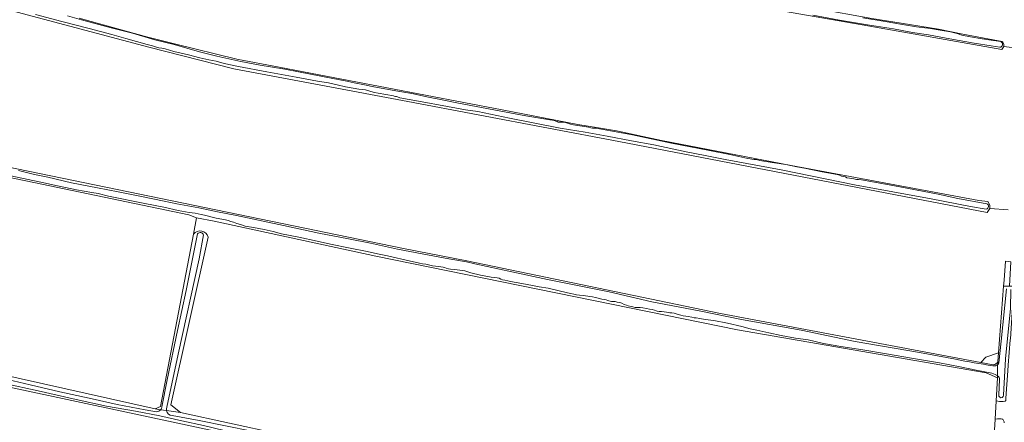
# Model space of a CAD drawing. Header units: metres. Extents: x 149984 to 156489, y 469398 to 478068.
# Tile 741 of 854: x 155136 to 155422, y 472993 to 473110. Entities that reach past the tile are written whole.
import ezdxf

# ---------------------------------------------------------------- set-up
doc = ezdxf.new("R2010")
doc.units = ezdxf.units.M
doc.header["$LTSCALE"] = 0.75
for name, color, linetype, lineweight in [('B-WE-GR-GRAS-GV', 252, 'Continuous', 13), ('B-WE-OG-TERREIN_OEVER-GV', 252, 'Continuous', 18), ('B-WE-OG-WATER_SLOOT-GV', 252, 'Continuous', 18), ('B-WE-OG-WEG-GV', 252, 'Continuous', 18)]:
    doc.layers.add(name, color=color, linetype=linetype, lineweight=lineweight)

msp = doc.modelspace()

# ---------------------------------------------------------------- linework, layer by layer
at = {"layer": 'B-WE-GR-GRAS-GV', "flags": 128}
for points in [[(155421.813, 473103.618), (155422.019, 473102.95), (155422.035, 473102.347), (155426.036, 473101.887), (155426.038, 473102.852), (155427.624, 473103.777), (155427.859, 473107.467), (155428.163, 473112.216), (155430.398, 473147.241), (155429.583, 473149.458), (155425.244, 473150.284), (155424.884, 473148.887), (155370.288, 473158.602), (155340.838, 473162.781), (155258.023, 473174.555), (155216.506, 473181.976), (155214.751, 473182.429), (155177.589, 473192.018), (155097.421, 473215.962)], [(155173.166, 473102.182), (155067.135, 473130.407), (155008.445, 473146.335), (155008.494, 473148.037), (155001.53, 473149.815), (155001.022, 473148.349), (154998.126, 473120.483), (154997.951, 473118.863)], [(155426.036, 473101.887), (155422.035, 473102.347), (155421.483, 473101.523), (155380.79, 473108.674), (155304.325, 473122.035)], [(154997.528, 473118.522), (154996.725, 473109.526), (154996.189, 473103.53), (154997.394, 473103.149), (154997.496, 473102.26), (154997.553, 473101.772), (155003.003, 473100.158), (155003.119, 473100.548), (155003.215, 473100.873), (155003.619, 473101.183), (155046.862, 473087.524), (155076.858, 473078.888), (155125.243, 473068.672), (155247.272, 473043.598), (155265.751, 473039.95), (155339.595, 473024.632), (155415.331, 473010.376), (155416.787, 473011.966), (155420.529, 473013.183), (155421.999, 473032.663), (155422.13, 473034.4), (155422.546, 473039.904)], [(155152.902, 473110.591), (155166.128, 473106.943), (155172.893, 473105.086), (155180.632, 473103.117), (155198.768, 473098.683), (155200.836, 473098.299), (155209.075, 473096.767), (155276.015, 473083.935), (155298.024, 473079.696), (155304.025, 473078.655), (155309.262, 473077.811), (155322.377, 473075.005), (155360.163, 473067.727), (155414.8, 473057.541), (155417.446, 473057.247), (155418.004, 473056.178), (155418.03, 473055.199), (155423.317, 473054.837)], [(155383.639, 473110.544), (155392.162, 473109.155), (155403.054, 473107.407), (155410.106, 473105.966), (155416.327, 473104.804), (155421.615, 473103.869)], [(155423.317, 473054.837), (155418.03, 473055.199), (155417.196, 473054.056), (155309.992, 473074.693), (155248.575, 473086.333), (155197.931, 473095.867), (155173.166, 473102.182)], [(155122.841, 473008.543), (155174.964, 472996.901), (155176.551, 472997.563), (155186.113, 473047.792), (155187.002, 473052.464), (155184.753, 473053.39), (155139.642, 473062.782), (155103.129, 473070.323)], [(155190.442, 473046.907), (155179.594, 472998.092), (155182.372, 472995.843), (155239.39, 472983.407), (155321.543, 472966.871), (155415.073, 472949.012), (155416.793, 472950.334), (155419.49, 472993.912), (155419.819, 472999.223), (155420.232, 473005.897), (155416.925, 473007.352), (155344.562, 473019.92), (155239.257, 473041.351), (155192.161, 473051.538), (155187.002, 473052.464), (155186.113, 473047.792)], [(155265.963, 472918.976), (155267.171, 472924.802), (155276.034, 472972.295), (155270.346, 472973.75), (155202.48, 472988.302), (155115.697, 473006.823), (155081.185, 473014.227)], [(155420.337, 473010.645), (155420.529, 473013.183), (155416.787, 473011.966), (155415.331, 473010.376), (155418.978, 473009.689)]]:
    msp.add_lwpolyline(points, dxfattribs=at)
at = {"layer": 'B-WE-GR-GRAS-GV'}
for points in [[(155421.615, 473103.869, -0.050781), (155421.813, 473103.618)], [(155186.113, 473047.792, -0.6002642), (155190.442, 473046.907)], [(155418.978, 473009.689, 0.2173836), (155420.337, 473010.645)]]:
    msp.add_lwpolyline(points, format="xyb", dxfattribs=at)
at = {"layer": 'B-WE-OG-TERREIN_OEVER-GV', "flags": 128}
for points in [[(155014.497, 473197.23), (155014.397, 473195.855), (155014.392, 473195.786), (155014.286, 473194.332), (155063.422, 473180.376), (155185.924, 473145.319), (155212.129, 473137.974), (155247.44, 473132.089), (155304.325, 473122.035), (155380.79, 473108.674), (155421.483, 473101.523), (155422.035, 473102.347), (155422.019, 473102.95), (155421.813, 473103.618)], [(155421.615, 473103.869), (155416.327, 473104.804), (155410.106, 473105.966), (155403.054, 473107.407), (155392.162, 473109.155), (155383.639, 473110.544), (155335.015, 473119.366), (155226.655, 473138.196), (155223.408, 473139.109), (155222.272, 473139.287), (155218.35, 473139.639), (155214.136, 473140.371), (155206.255, 473142.38), (155205.106, 473142.673), (155168.03, 473153.054), (155060.247, 473184.212), (155014.497, 473197.23)], [(155067.135, 473130.407), (155173.166, 473102.182), (155197.931, 473095.867), (155248.575, 473086.333), (155309.992, 473074.693), (155417.196, 473054.056), (155418.03, 473055.199), (155418.004, 473056.178), (155417.446, 473057.247), (155414.8, 473057.541), (155360.163, 473067.727), (155322.377, 473075.005), (155309.262, 473077.811), (155304.025, 473078.655), (155298.024, 473079.696), (155276.015, 473083.935), (155209.075, 473096.767), (155200.836, 473098.299), (155198.768, 473098.683), (155180.632, 473103.117), (155172.893, 473105.086), (155166.128, 473106.943), (155152.902, 473110.591)], [(155412.358, 473055.832), (155400.86, 473058.06), (155378.585, 473062.132), (155357.229, 473066.474), (155340.898, 473069.496), (155335.116, 473070.637), (155329.541, 473071.745), (155320.209, 473073.736), (155313.701, 473074.964), (155306.552, 473076.316), (155300.136, 473077.429), (155292.872, 473078.651), (155285.475, 473080.059), (155278.148, 473081.466), (155268.94, 473083.473), (155265.294, 473083.948), (155260.06, 473084.929), (155251.653, 473086.425), (155246.23, 473087.477), (155245.579, 473087.688), (155245.238, 473087.772), (155245.005, 473087.833), (155244.587, 473087.95), (155244.359, 473087.978), (155239.961, 473088.779), (155238.827, 473089.015), (155237.814, 473089.272), (155236.188, 473089.734), (155234.251, 473089.997), (155230.405, 473090.625), (155227.976, 473091.179), (155225.492, 473091.75), (155222.238, 473092.326), (155215.995, 473093.46), (155207.475, 473095), (155199.292, 473096.513), (155195.084, 473097.4), (155192.716, 473098.089), (155190.574, 473098.538), (155187.976, 473099.121), (155184.707, 473099.908), (155180.467, 473100.942), (155177.86, 473101.665), (155176.96, 473101.84), (155176.038, 473102.02), (155175.138, 473102.287), (155174.195, 473102.565), (155172.699, 473102.998), (155166.46, 473104.708), (155162.395, 473105.876), (155155.766, 473107.653), (155147.845, 473109.656), (155140.159, 473111.707)], [(155149.488, 473111.31), (155153.521, 473110.148), (155162.155, 473107.831), (155168.398, 473106.212), (155174.903, 473104.351), (155180.534, 473102.925), (155187.926, 473100.863), (155192.933, 473099.603), (155199.945, 473098.053), (155205.572, 473096.892), (155212.764, 473095.777), (155216.737, 473095.005), (155223.24, 473093.739), (155226.669, 473093.097), (155230.31, 473092.413), (155232.96, 473091.816), (155235.937, 473091.217), (155238.175, 473090.749), (155245.102, 473089.458), (155249.717, 473088.693), (155254.537, 473087.612), (155258.035, 473086.986), (155263.272, 473085.902), (155275.1, 473083.649), (155282.914, 473082.163), (155289.9, 473081.061), (155290.621, 473080.918), (155291.154, 473080.829), (155291.674, 473080.642), (155291.983, 473080.514), (155292.309, 473080.385), (155292.652, 473080.32), (155293.122, 473080.305), (155293.581, 473080.319), (155294.189, 473080.332), (155295.018, 473080.046), (155295.928, 473079.799), (155296.82, 473079.592), (155301.098, 473078.881), (155301.807, 473078.722), (155302.351, 473078.621), (155303.325, 473078.574), (155313.94, 473076.639), (155325.291, 473074.286), (155336.379, 473072.073), (155342.327, 473070.898), (155347.519, 473069.819), (155348.183, 473069.694), (155348.704, 473069.622), (155349.363, 473069.52), (155349.918, 473069.436), (155350.313, 473069.399), (155351.051, 473069.148), (155354.573, 473068.631), (155358.575, 473068.013), (155361.804, 473067.389), (155364.019, 473066.916), (155369.131, 473065.867), (155373.546, 473065.114), (155373.94, 473064.991), (155374.403, 473064.811), (155374.821, 473064.653), (155375.462, 473064.534), (155375.943, 473064.422), (155376.354, 473064.184), (155377.098, 473064.007), (155377.574, 473063.998), (155378.375, 473063.878), (155378.741, 473063.721), (155379.159, 473063.649), (155379.761, 473063.628), (155380.62, 473063.519), (155389.74, 473061.892), (155402.97, 473059.395), (155408.7, 473058.181), (155417.121, 473056.621)], [(155420.883, 473102.157), (155418.406, 473102.572), (155413.416, 473103.348), (155406.319, 473104.591), (155400.1, 473105.733), (155395.457, 473106.456), (155389.893, 473107.535), (155382.393, 473108.658), (155374.185, 473110.072), (155366.465, 473111.45)], [(155380.979, 473110.712), (155387.526, 473109.663), (155392.528, 473108.79), (155396.645, 473108.08), (155400.713, 473107.562), (155403.526, 473107.104), (155406.55, 473106.616), (155408.5, 473106.132), (155409.819, 473105.7), (155412.373, 473105.188), (155415.789, 473104.626), (155419.096, 473104.146), (155420.499, 473103.952), (155421.182, 473103.785)], [(155003.619, 473101.183), (155003.215, 473100.873), (155003.119, 473100.548), (155003.003, 473100.158), (155002.663, 473098.827), (155002.487, 473098.137), (155047.302, 473084.61), (155062.78, 473079.848), (155085.931, 473074.027), (155103.129, 473070.323), (155139.642, 473062.782), (155184.753, 473053.39), (155187.002, 473052.464), (155192.161, 473051.538), (155239.257, 473041.351), (155344.562, 473019.92), (155416.925, 473007.352), (155420.232, 473005.897), (155420.235, 473006.561)], [(155418.978, 473009.689), (155415.331, 473010.376), (155339.595, 473024.632), (155265.751, 473039.95), (155247.272, 473043.598), (155125.243, 473068.672), (155076.858, 473078.888), (155046.862, 473087.524), (155003.619, 473101.183)], [(155135.181, 473066.251), (155139.863, 473065.163), (155143.785, 473064.34), (155150.59, 473062.683), (155158.181, 473061.272), (155164.256, 473060.093), (155170.556, 473058.855), (155177.623, 473057.361), (155181.336, 473056.546), (155187.663, 473055.446), (155193.112, 473054.271), (155198.628, 473053.146), (155206.387, 473051.504), (155212.359, 473050.309), (155222.643, 473048.019), (155231.304, 473046.375), (155237.661, 473045.111), (155245.517, 473043.376), (155252.683, 473042.019), (155260.443, 473040.577), (155265.586, 473039.686), (155268.1, 473039.084), (155278.83, 473036.744), (155289.257, 473034.581), (155307.184, 473031.008), (155319.617, 473028.092), (155333.349, 473025.42), (155345.719, 473022.941), (155363.054, 473019.838), (155378.782, 473016.531), (155397.46, 473013.317), (155408.032, 473011.332)], [(155418.042, 473007.371), (155414.04, 473008.159), (155409.336, 473009.11), (155403.294, 473010.266), (155395.784, 473011.581), (155387.875, 473012.952), (155380.993, 473014.052), (155374.643, 473015.083), (155369.533, 473015.951), (155365.109, 473017.034), (155361.376, 473017.498), (155357.272, 473018.235), (155353.603, 473019.042), (155350.179, 473019.778), (155348.202, 473020.241), (155345.784, 473020.869), (155341.642, 473021.889), (155337.603, 473022.597), (155335.089, 473022.936), (155333.528, 473023.24), (155332.45, 473023.37), (155331.882, 473023.432), (155331.198, 473023.596), (155330.157, 473023.77), (155329.517, 473023.85), (155328.736, 473023.986), (155328.067, 473024.16), (155327.276, 473024.358), (155326.051, 473024.757), (155325.4, 473024.863), (155324.868, 473024.881), (155323.873, 473025.003), (155323.201, 473025.127), (155322.358, 473025.227), (155321.696, 473025.272), (155321.175, 473025.34), (155320.806, 473025.477), (155320.395, 473025.661), (155319.658, 473025.843), (155318.923, 473025.956), (155318.049, 473026.151), (155317, 473026.306), (155316.166, 473026.405), (155315.376, 473026.372), (155314.683, 473026.398), (155314.013, 473026.563), (155313.583, 473026.68), (155312.727, 473026.935), (155312.238, 473027.065), (155311.543, 473027.31), (155310.823, 473027.624), (155310.233, 473027.826), (155309.533, 473027.983), (155308.925, 473028.122), (155308.351, 473028.189), (155307.87, 473028.193), (155307.427, 473028.234), (155307.064, 473028.329), (155306.757, 473028.483), (155306.293, 473028.638), (155305.698, 473028.748), (155305.057, 473028.879), (155303.185, 473029.276), (155302.333, 473029.514), (155301.57, 473029.655), (155300.958, 473029.718), (155300.308, 473029.807), (155299.553, 473029.947), (155298.531, 473030.038), (155297.67, 473030.141), (155296.831, 473030.295), (155296.017, 473030.482), (155295.059, 473030.687), (155289.388, 473032.056), (155286.814, 473032.416), (155284.852, 473032.826), (155281.777, 473033.409), (155278.486, 473033.955), (155277.694, 473034.142), (155276.766, 473034.321), (155276.145, 473034.418), (155275.665, 473034.662), (155275.122, 473034.915), (155274.553, 473035.016), (155273.692, 473035.144), (155272.78, 473035.265), (155269.663, 473035.809), (155266.846, 473036.521), (155265.999, 473036.802), (155265.152, 473037.069), (155264.376, 473037.21), (155263.709, 473037.286), (155262.941, 473037.384), (155262.075, 473037.445), (155260.995, 473037.583), (155260.362, 473037.689), (155259.734, 473037.883), (155259.211, 473038.039), (155258.79, 473038.151), (155258.195, 473038.286), (155257.478, 473038.354), (155255.751, 473038.552), (155254.971, 473038.756), (155253.769, 473038.988), (155252.828, 473039.138), (155251.968, 473039.329), (155250.665, 473039.626), (155249.345, 473039.888), (155242.593, 473041.404), (155239.742, 473042.018), (155236.705, 473042.711), (155231.779, 473043.711), (155226.059, 473044.861), (155222.145, 473045.715), (155216.823, 473046.917), (155211.744, 473047.821), (155209.328, 473048.501), (155206.68, 473049.098), (155203.605, 473049.71), (155201.204, 473050.11), (155199.877, 473050.55), (155198.747, 473050.879), (155197.761, 473051.228), (155196.994, 473051.461), (155196.206, 473051.703), (155195.489, 473051.885), (155192.751, 473052.427), (155189.327, 473053.291), (155188.433, 473053.521), (155187.535, 473053.696), (155186.683, 473053.833), (155185.78, 473053.987), (155184.932, 473054.107), (155181.679, 473054.604), (155177.5, 473055.57), (155172.016, 473056.671), (155161.421, 473058.817), (155158.401, 473059.543), (155156.541, 473059.902), (155152.082, 473060.701), (155145.173, 473062.116), (155143.098, 473062.548), (155132.928, 473064.736)], [(155416.961, 473055.018), (155412.358, 473055.832)], [(155186.113, 473047.792), (155176.551, 472997.563), (155174.964, 472996.901), (155176.566, 472996.672)], [(155176.935, 472997.523), (155178.497, 473005.399), (155181.511, 473019.69), (155184.023, 473031.405), (155186.132, 473042.034), (155187.361, 473047.851)], [(155189.107, 473047.525), (155187.813, 473040.581), (155181.692, 473012.83), (155178.398, 472997.44), (155178.313, 472996.919)], [(155182.372, 472995.843), (155179.594, 472998.092), (155190.442, 473046.907)], [(155420.235, 473006.561), (155420.232, 473005.897), (155419.819, 472999.223), (155420.328, 472999.155), (155420.82, 472999.09), (155421.23, 472999.05), (155421.552, 472999.05), (155421.9, 472999.05), (155422.46, 472999.13), (155422.62, 472999.35), (155422.662, 473000), (155423.18, 473007.99), (155423.32, 473009.636), (155423.944, 473016.968), (155423.97, 473017.28), (155425.007, 473032.571)], [(155425.007, 473032.571), (155423.711, 473032.611), (155421.999, 473032.663), (155420.529, 473013.183), (155420.337, 473010.645), (155420.281, 473009.908), (155420.274, 473009.816)], [(155420.632, 473010.324), (155421.234, 473016.592), (155422.804, 473031.824)], [(155424.121, 473031.657), (155423.97, 473026.093), (155422.512, 473011.516), (155421.963, 473000.852)], [(155081.707, 473016.143), (155085.067, 473015.547), (155090.468, 473014.614), (155093.955, 473013.857), (155099.161, 473012.508), (155104.191, 473011.361), (155109.55, 473010.32), (155115.88, 473008.98), (155121.732, 473007.699), (155124.725, 473007.012), (155130.37, 473005.81), (155138.578, 473003.901), (155147.22, 473001.877), (155155.826, 472999.979), (155163.908, 472998.187), (155172.055, 472996.644), (155175.4, 472996.046)], [(155176.566, 472996.672), (155174.964, 472996.901), (155122.841, 473008.543), (155092.81, 473014.893), (155081.877, 473017.141)], [(155081.185, 473014.227), (155115.697, 473006.823), (155202.48, 472988.302), (155270.346, 472973.75), (155276.034, 472972.295), (155276.668, 472972.141)], [(155420.274, 473009.816), (155420.281, 473009.908), (155420.337, 473010.645)], [(155275.372, 472973.33), (155271.99, 472974.032), (155264.226, 472975.781), (155254.004, 472978.024), (155243.439, 472980.265), (155233.675, 472982.288), (155223.199, 472984.683), (155212.484, 472986.924), (155201.131, 472989.234), (155195.07, 472990.592), (155189.066, 472992.033), (155182.796, 472993.454), (155176.35, 472994.874), (155169.275, 472996.223), (155160.798, 472997.692), (155152.029, 472999.612), (155140.97, 473002.113), (155131.146, 473004.258)], [(155420.635, 473000.993), (155420.813, 473005.441)], [(155178.322, 472996.421), (155182.372, 472995.843)], [(155416.342, 472948.083), (155416.793, 472950.334), (155415.073, 472949.012), (155321.543, 472966.871), (155239.39, 472983.407), (155182.372, 472995.843), (155178.322, 472996.421)], [(155179.967, 472994.979), (155187.788, 472993.508), (155203.123, 472990.371)], [(155422.16, 472992.87), (155422.16, 472993.17), (155422, 472993.57), (155421.74, 472993.87), (155421.54, 472993.95), (155421.26, 472993.99), (155421.082, 472993.99), (155420.56, 472993.99), (155420.2, 472993.97), (155419.49, 472993.912), (155416.793, 472950.334)]]:
    msp.add_lwpolyline(points, dxfattribs=at)
at = {"layer": 'B-WE-OG-TERREIN_OEVER-GV'}
for points in [[(155421.182, 473103.785, -0.7670474), (155420.883, 473102.157)], [(155421.813, 473103.618, 0.050781), (155421.615, 473103.869)], [(155417.121, 473056.621, -0.6965461), (155416.961, 473055.018)], [(155190.442, 473046.907, 0.6002642), (155186.113, 473047.792)], [(155187.361, 473047.851, -0.6004701), (155189.107, 473047.525)], [(155408.032, 473011.332, 0.0131809), (155418.872, 473009.459)], [(155418.872, 473009.459, 0.2558217), (155420.274, 473009.816)], [(155420.337, 473010.645, -0.2173836), (155418.978, 473009.689)], [(155420.274, 473009.816, 0.1047028), (155420.632, 473010.324)], [(155419.946, 473006.718, 0.0661558), (155418.042, 473007.371)], [(155420.235, 473006.561, 0.0580315), (155419.946, 473006.718)], [(155420.813, 473005.441, 0.2427698), (155420.235, 473006.561)], [(155421.963, 473000.852, -1.1759575), (155420.635, 473000.993)], [(155176.566, 472996.672, 0.1376002), (155176.935, 472997.523)], [(155175.4, 472996.046, 0.2008185), (155176.566, 472996.672)], [(155178.313, 472996.919, 0.070484), (155178.322, 472996.421)], [(155178.322, 472996.421, 0.3584372), (155179.967, 472994.979)]]:
    msp.add_lwpolyline(points, format="xyb", dxfattribs=at)
at = {"layer": 'B-WE-OG-WATER_SLOOT-GV', "flags": 128}
for points in [[(155140.159, 473111.707), (155147.845, 473109.656), (155155.766, 473107.653), (155162.395, 473105.876), (155166.46, 473104.708), (155172.699, 473102.998), (155174.195, 473102.565), (155175.138, 473102.287), (155176.038, 473102.02), (155176.96, 473101.84), (155177.86, 473101.665), (155180.467, 473100.942), (155184.707, 473099.908), (155187.976, 473099.121), (155190.574, 473098.538), (155192.716, 473098.089), (155195.084, 473097.4), (155199.292, 473096.513), (155207.475, 473095), (155215.995, 473093.46), (155222.238, 473092.326), (155225.492, 473091.75), (155227.976, 473091.179), (155230.405, 473090.625), (155234.251, 473089.997), (155236.188, 473089.734), (155237.814, 473089.272), (155238.827, 473089.015), (155239.961, 473088.779), (155244.359, 473087.978), (155244.587, 473087.95), (155245.005, 473087.833), (155245.238, 473087.772), (155245.579, 473087.688), (155246.23, 473087.477), (155251.653, 473086.425), (155260.06, 473084.929), (155265.294, 473083.948), (155268.94, 473083.473), (155278.148, 473081.466), (155285.475, 473080.059), (155292.872, 473078.651), (155300.136, 473077.429), (155306.552, 473076.316), (155313.701, 473074.964), (155320.209, 473073.736), (155329.541, 473071.745), (155335.116, 473070.637), (155340.898, 473069.496), (155357.229, 473066.474), (155378.585, 473062.132), (155400.86, 473058.06), (155412.358, 473055.832), (155416.961, 473055.018)], [(155417.121, 473056.621), (155408.7, 473058.181), (155402.97, 473059.395), (155389.74, 473061.892), (155380.62, 473063.519), (155379.761, 473063.628), (155379.159, 473063.649), (155378.741, 473063.721), (155378.375, 473063.878), (155377.574, 473063.998), (155377.098, 473064.007), (155376.354, 473064.184), (155375.943, 473064.422), (155375.462, 473064.534), (155374.821, 473064.653), (155374.403, 473064.811), (155373.94, 473064.991), (155373.546, 473065.114), (155369.131, 473065.867), (155364.019, 473066.916), (155361.804, 473067.389), (155358.575, 473068.013), (155354.573, 473068.631), (155351.051, 473069.148), (155350.313, 473069.399), (155349.918, 473069.436), (155349.363, 473069.52), (155348.704, 473069.622), (155348.183, 473069.694), (155347.519, 473069.819), (155342.327, 473070.898), (155336.379, 473072.073), (155325.291, 473074.286), (155313.94, 473076.639), (155303.325, 473078.574), (155302.351, 473078.621), (155301.807, 473078.722), (155301.098, 473078.881), (155296.82, 473079.592), (155295.928, 473079.799), (155295.018, 473080.046), (155294.189, 473080.332), (155293.581, 473080.319), (155293.122, 473080.305), (155292.652, 473080.32), (155292.309, 473080.385), (155291.983, 473080.514), (155291.674, 473080.642), (155291.154, 473080.829), (155290.621, 473080.918), (155289.9, 473081.061), (155282.914, 473082.163), (155275.1, 473083.649), (155263.272, 473085.902), (155258.035, 473086.986), (155254.537, 473087.612), (155249.717, 473088.693), (155245.102, 473089.458), (155238.175, 473090.749), (155235.937, 473091.217), (155232.96, 473091.816), (155230.31, 473092.413), (155226.669, 473093.097), (155223.24, 473093.739), (155216.737, 473095.005), (155212.764, 473095.777), (155205.572, 473096.892), (155199.945, 473098.053), (155192.933, 473099.603), (155187.926, 473100.863), (155180.534, 473102.925), (155174.903, 473104.351), (155168.398, 473106.212), (155162.155, 473107.831), (155153.521, 473110.148), (155149.488, 473111.31)], [(155366.465, 473111.45), (155374.185, 473110.072), (155382.393, 473108.658), (155389.893, 473107.535), (155395.457, 473106.456), (155400.1, 473105.733), (155406.319, 473104.591), (155413.416, 473103.348), (155418.406, 473102.572), (155420.883, 473102.157)], [(155421.182, 473103.785), (155420.499, 473103.952), (155419.096, 473104.146), (155415.789, 473104.626), (155412.373, 473105.188), (155409.819, 473105.7), (155408.5, 473106.132), (155406.55, 473106.616), (155403.526, 473107.104), (155400.713, 473107.562), (155396.645, 473108.08), (155392.528, 473108.79), (155387.526, 473109.663), (155380.979, 473110.712)], [(155408.032, 473011.332), (155397.46, 473013.317), (155378.782, 473016.531), (155363.054, 473019.838), (155345.719, 473022.941), (155333.349, 473025.42), (155319.617, 473028.092), (155307.184, 473031.008), (155289.257, 473034.581), (155278.83, 473036.744), (155268.1, 473039.084), (155265.586, 473039.686), (155260.443, 473040.577), (155252.683, 473042.019), (155245.517, 473043.376), (155237.661, 473045.111), (155231.304, 473046.375), (155222.643, 473048.019), (155212.359, 473050.309), (155206.387, 473051.504), (155198.628, 473053.146), (155193.112, 473054.271), (155187.663, 473055.446), (155181.336, 473056.546), (155177.623, 473057.361), (155170.556, 473058.855), (155164.256, 473060.093), (155158.181, 473061.272), (155150.59, 473062.683), (155143.785, 473064.34), (155139.863, 473065.163), (155135.181, 473066.251)], [(155132.928, 473064.736), (155143.098, 473062.548), (155145.173, 473062.116), (155152.082, 473060.701), (155156.541, 473059.902), (155158.401, 473059.543), (155161.421, 473058.817), (155172.016, 473056.671), (155177.5, 473055.57), (155181.679, 473054.604), (155184.932, 473054.107), (155185.78, 473053.987), (155186.683, 473053.833), (155187.535, 473053.696), (155188.433, 473053.521), (155189.327, 473053.291), (155192.751, 473052.427), (155195.489, 473051.885), (155196.206, 473051.703), (155196.994, 473051.461), (155197.761, 473051.228), (155198.747, 473050.879), (155199.877, 473050.55), (155201.204, 473050.11), (155203.605, 473049.71), (155206.68, 473049.098), (155209.328, 473048.501), (155211.744, 473047.821), (155216.823, 473046.917), (155222.145, 473045.715), (155226.059, 473044.861), (155231.779, 473043.711), (155236.705, 473042.711), (155239.742, 473042.018), (155242.593, 473041.404), (155249.345, 473039.888), (155250.665, 473039.626), (155251.968, 473039.329), (155252.828, 473039.138), (155253.769, 473038.988), (155254.971, 473038.756), (155255.751, 473038.552), (155257.478, 473038.354), (155258.195, 473038.286), (155258.79, 473038.151), (155259.211, 473038.039), (155259.734, 473037.883), (155260.362, 473037.689), (155260.995, 473037.583), (155262.075, 473037.445), (155262.941, 473037.384), (155263.709, 473037.286), (155264.376, 473037.21), (155265.152, 473037.069), (155265.999, 473036.802), (155266.846, 473036.521), (155269.663, 473035.809), (155272.78, 473035.265), (155273.692, 473035.144), (155274.553, 473035.016), (155275.122, 473034.915), (155275.665, 473034.662), (155276.145, 473034.418), (155276.766, 473034.321), (155277.694, 473034.142), (155278.486, 473033.955), (155281.777, 473033.409), (155284.852, 473032.826), (155286.814, 473032.416), (155289.388, 473032.056), (155295.059, 473030.687), (155296.017, 473030.482), (155296.831, 473030.295), (155297.67, 473030.141), (155298.531, 473030.038), (155299.553, 473029.947), (155300.308, 473029.807), (155300.958, 473029.718), (155301.57, 473029.655), (155302.333, 473029.514), (155303.185, 473029.276), (155305.057, 473028.879), (155305.698, 473028.748), (155306.293, 473028.638), (155306.757, 473028.483), (155307.064, 473028.329), (155307.427, 473028.234), (155307.87, 473028.193), (155308.351, 473028.189), (155308.925, 473028.122), (155309.533, 473027.983), (155310.233, 473027.826), (155310.823, 473027.624), (155311.543, 473027.31), (155312.238, 473027.065), (155312.727, 473026.935), (155313.583, 473026.68), (155314.013, 473026.563), (155314.683, 473026.398), (155315.376, 473026.372), (155316.166, 473026.405), (155317, 473026.306), (155318.049, 473026.151), (155318.923, 473025.956), (155319.658, 473025.843), (155320.395, 473025.661), (155320.806, 473025.477), (155321.175, 473025.34), (155321.696, 473025.272), (155322.358, 473025.227), (155323.201, 473025.127), (155323.873, 473025.003), (155324.868, 473024.881), (155325.4, 473024.863), (155326.051, 473024.757), (155327.276, 473024.358), (155328.067, 473024.16), (155328.736, 473023.986), (155329.517, 473023.85), (155330.157, 473023.77), (155331.198, 473023.596), (155331.882, 473023.432), (155332.45, 473023.37), (155333.528, 473023.24), (155335.089, 473022.936), (155337.603, 473022.597), (155341.642, 473021.889), (155345.784, 473020.869), (155348.202, 473020.241), (155350.179, 473019.778), (155353.603, 473019.042), (155357.272, 473018.235), (155361.376, 473017.498), (155365.109, 473017.034), (155369.533, 473015.951), (155374.643, 473015.083), (155380.993, 473014.052), (155387.875, 473012.952), (155395.784, 473011.581), (155403.294, 473010.266), (155409.336, 473009.11), (155414.04, 473008.159), (155418.042, 473007.371)], [(155187.361, 473047.851), (155186.132, 473042.034), (155184.023, 473031.405), (155181.511, 473019.69), (155178.497, 473005.399), (155176.935, 472997.523)], [(155178.313, 472996.919), (155178.398, 472997.44), (155181.692, 473012.83), (155187.813, 473040.581), (155189.107, 473047.525)], [(155422.804, 473031.824), (155421.234, 473016.592), (155420.632, 473010.324)], [(155421.963, 473000.852), (155422.512, 473011.516), (155423.97, 473026.093), (155424.121, 473031.657)], [(155175.4, 472996.046), (155172.055, 472996.644), (155163.908, 472998.187), (155155.826, 472999.979), (155147.22, 473001.877), (155138.578, 473003.901), (155130.37, 473005.81), (155124.725, 473007.012), (155121.732, 473007.699), (155115.88, 473008.98), (155109.55, 473010.32), (155104.191, 473011.361), (155099.161, 473012.508), (155093.955, 473013.857), (155090.468, 473014.614), (155085.067, 473015.547), (155081.707, 473016.143)], [(155420.274, 473009.816), (155420.246, 473009.45), (155420.235, 473006.561)], [(155420.235, 473006.561), (155420.246, 473009.45), (155420.274, 473009.816)], [(155131.146, 473004.258), (155140.97, 473002.113), (155152.029, 472999.612), (155160.798, 472997.692), (155169.275, 472996.223), (155176.35, 472994.874), (155182.796, 472993.454), (155189.066, 472992.033), (155195.07, 472990.592), (155201.131, 472989.234), (155212.484, 472986.924), (155223.199, 472984.683), (155233.675, 472982.288), (155243.439, 472980.265), (155254.004, 472978.024), (155264.226, 472975.781), (155271.99, 472974.032), (155275.372, 472973.33)], [(155420.813, 473005.441), (155420.635, 473000.993)], [(155176.566, 472996.672), (155178.322, 472996.421)], [(155178.322, 472996.421), (155176.566, 472996.672)], [(155203.123, 472990.371), (155187.788, 472993.508), (155179.967, 472994.979)]]:
    msp.add_lwpolyline(points, dxfattribs=at)
at = {"layer": 'B-WE-OG-WATER_SLOOT-GV'}
for points in [[(155420.883, 473102.157, 0.7670474), (155421.182, 473103.785)], [(155416.961, 473055.018, 0.6965461), (155417.121, 473056.621)], [(155189.107, 473047.525, 0.6004701), (155187.361, 473047.851)], [(155418.872, 473009.459, -0.0131809), (155408.032, 473011.332)], [(155420.274, 473009.816, -0.2558217), (155418.872, 473009.459)], [(155420.632, 473010.324, -0.1047028), (155420.274, 473009.816)], [(155418.042, 473007.371, -0.0661558), (155419.946, 473006.718)], [(155419.946, 473006.718, -0.0580315), (155420.235, 473006.561)], [(155420.235, 473006.561, -0.2427698), (155420.813, 473005.441)], [(155420.635, 473000.993, 1.1759575), (155421.963, 473000.852)], [(155176.935, 472997.523, -0.1376002), (155176.566, 472996.672)], [(155176.566, 472996.672, -0.2008185), (155175.4, 472996.046)], [(155178.322, 472996.421, -0.070484), (155178.313, 472996.919)], [(155179.967, 472994.979, -0.3584372), (155178.322, 472996.421)]]:
    msp.add_lwpolyline(points, format="xyb", dxfattribs=at)
at = {"layer": 'B-WE-OG-WEG-GV', "flags": 128}
msp.add_lwpolyline([(155421.999, 473032.663), (155423.711, 473032.611), (155424.114, 473039.679), (155422.546, 473039.904), (155422.13, 473034.4)], close=True, dxfattribs=at)
msp.add_lwpolyline([(155422.46, 472999.13), (155421.9, 472999.05), (155421.552, 472999.05), (155421.23, 472999.05), (155420.82, 472999.09), (155420.328, 472999.155), (155419.819, 472999.223), (155419.49, 472993.912), (155420.2, 472993.97), (155420.56, 472993.99), (155421.082, 472993.99), (155421.26, 472993.99), (155421.54, 472993.95), (155421.74, 472993.87), (155422, 472993.57), (155422.16, 472993.17), (155422.16, 472992.87)], dxfattribs=at)

doc.saveas('drawing.dxf')
